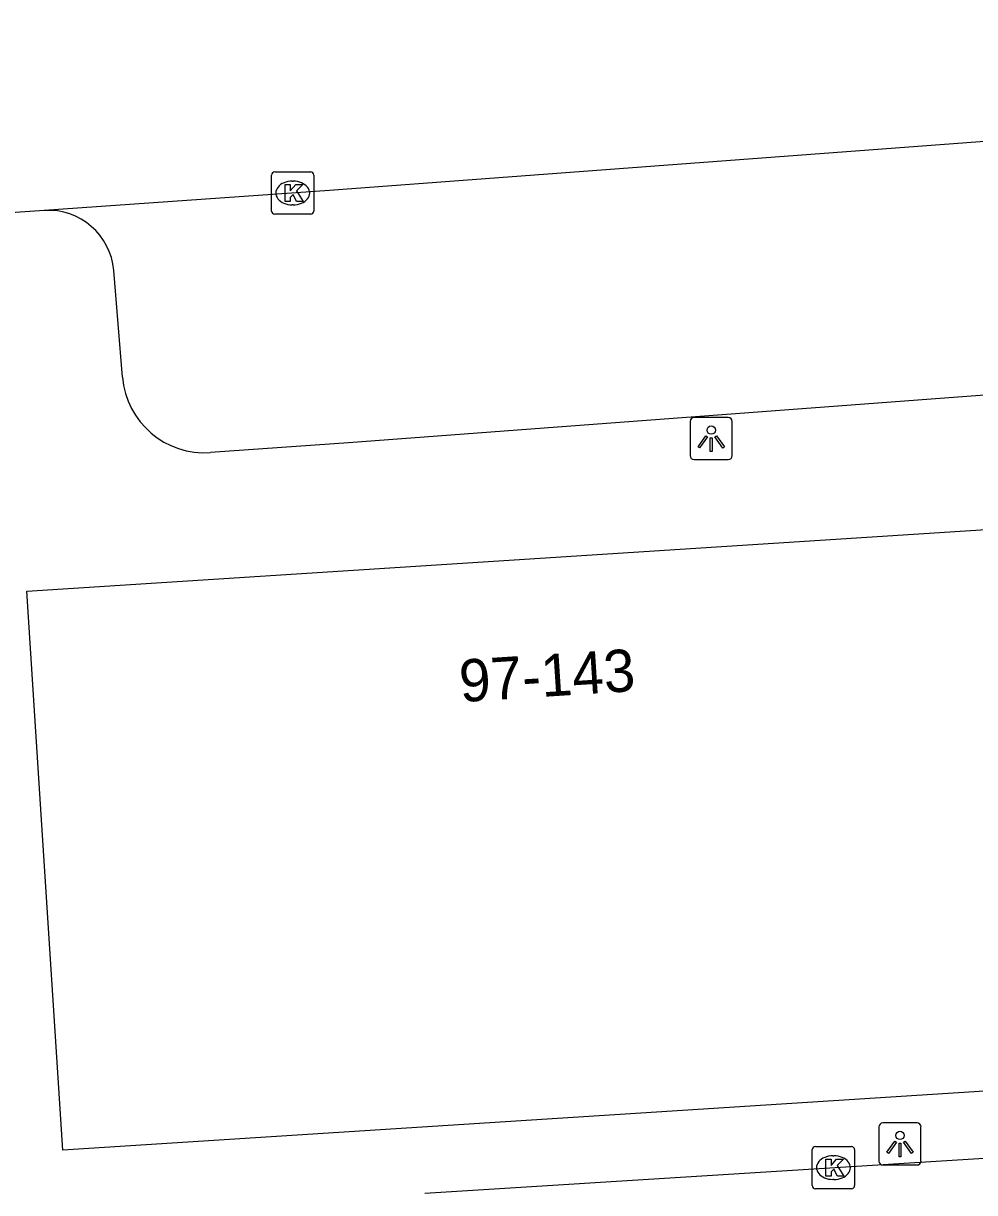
# Model space of a CAD drawing. Extents: x 159689 to 160786, y 387323 to 388339.
# Drawn here: x 160391.71 to 160414.22, y 387740.81 to 387768.48 of the extents above; entities that cross this region are included whole.
import ezdxf

# ---------------------------------------------------------------- set-up
doc = ezdxf.new("R2010")
doc.units = 0
for name, color, linetype in [('IMGEO_Kolk', 7, 'Continuous'), ('IMGEO_Lichtpunt', 7, 'Continuous'), ('IMGEO_Pand', 7, 'Continuous'), ('IMGEO_Pand_nummerreeks', 7, 'Continuous'), ('IMGEO_Rijbaan_lokaal_gesloten', 7, 'Continuous'), ('IMGEO_Rijbaan_lokaal_open', 7, 'Continuous'), ('IMGEO_Voetpad_open', 7, 'Continuous')]:
    doc.layers.add(name, color=color, linetype=linetype)

msp = doc.modelspace()

# ---------------------------------------------------------------- linework, layer by layer
at = {"layer": 'IMGEO_Kolk'}
for p, q in [((160397.58, 387764.039), (160397.58, 387764.891)), ((160397.655, 387764.965), (160398.507, 387764.965)), ((160398.581, 387764.891), (160398.581, 387764.039)), ((160398.068, 387764.745), (160398.093, 387764.745)), ((160398.091, 387764.185), (160398.066, 387764.185)), ((160398.507, 387763.965), (160397.655, 387763.965)), ((160410.375, 387740.971), (160410.375, 387741.823)), ((160410.45, 387741.897), (160411.302, 387741.897)), ((160410.863, 387741.677), (160410.888, 387741.677)), ((160411.376, 387741.823), (160411.376, 387740.971)), ((160410.886, 387741.117), (160410.861, 387741.117)), ((160411.302, 387740.897), (160410.45, 387740.897))]:
    msp.add_line(p, q, dxfattribs=at)
for points in [[(160397.58, 387764.039), (160397.58, 387764.891)], [(160397.655, 387764.965), (160398.507, 387764.965)], [(160398.581, 387764.891), (160398.581, 387764.039)], [(160397.901, 387764.665), (160398.024, 387764.665), (160398.024, 387764.514), (160398.154, 387764.665), (160398.318, 387764.665), (160398.172, 387764.514), (160398.325, 387764.265), (160398.173, 387764.265), (160398.088, 387764.429), (160398.024, 387764.362), (160398.024, 387764.265), (160397.901, 387764.265), (160397.901, 387764.665)], [(160398.507, 387763.965), (160397.655, 387763.965)], [(160410.375, 387740.971), (160410.375, 387741.823)], [(160410.45, 387741.897), (160411.302, 387741.897)], [(160411.376, 387741.823), (160411.376, 387740.971)], [(160410.696, 387741.597), (160410.819, 387741.597), (160410.819, 387741.446), (160410.949, 387741.597), (160411.113, 387741.597), (160410.967, 387741.446), (160411.12, 387741.197), (160410.968, 387741.197), (160410.883, 387741.361), (160410.819, 387741.294), (160410.819, 387741.197), (160410.696, 387741.197), (160410.696, 387741.597)], [(160411.302, 387740.897), (160410.45, 387740.897)]]:
    msp.add_lwpolyline(points, dxfattribs=at)
for centre, start, end in [((160397.657, 387764.889), 91.552, 178.448), ((160397.657, 387764.889), 91.552, 178.448), ((160398.505, 387764.889), 1.552, 88.448), ((160398.505, 387764.889), 1.552, 88.448), ((160397.657, 387764.041), 181.552, 268.448), ((160397.657, 387764.041), 181.552, 268.448), ((160398.505, 387764.041), 271.552, 358.448), ((160398.505, 387764.041), 271.552, 358.448), ((160410.452, 387741.821), 91.552, 178.448), ((160410.452, 387741.821), 91.552, 178.448), ((160411.3, 387741.821), 1.552, 88.448), ((160411.3, 387741.821), 1.552, 88.448), ((160410.452, 387740.973), 181.552, 268.448), ((160410.452, 387740.973), 181.552, 268.448), ((160411.3, 387740.973), 271.552, 358.448), ((160411.3, 387740.973), 271.552, 358.448)]:
    msp.add_arc(centre, 0.0765, start, end, dxfattribs=at)
for centre, major_axis, ratio, start_param, end_param in [((160398.067, 387764.465), (-0.387, 0.002), 0.722429, 4.712389, 7.853982), ((160398.092, 387764.465), (-0.39, 0.002), 0.717154, 1.570796, 4.712389), ((160410.862, 387741.397), (-0.387, 0.002), 0.722429, 4.712389, 7.853982), ((160410.887, 387741.397), (-0.39, 0.002), 0.717154, 1.570796, 4.712389)]:
    msp.add_ellipse(centre, major_axis=major_axis, ratio=ratio, start_param=start_param, end_param=end_param, dxfattribs=at)
at = {"layer": 'IMGEO_Lichtpunt'}
for p, q in [((160408.387, 387759.151), (160407.579, 387759.151)), ((160408.387, 387759.151), (160407.579, 387759.151)), ((160407.485, 387759.056), (160407.485, 387758.249)), ((160407.485, 387759.056), (160407.485, 387758.249)), ((160408.481, 387758.249), (160408.481, 387759.056)), ((160408.481, 387758.249), (160408.481, 387759.056)), ((160407.579, 387758.155), (160408.387, 387758.155)), ((160407.579, 387758.155), (160408.387, 387758.155)), ((160411.951, 387742.361), (160411.951, 387741.554)), ((160411.951, 387742.361), (160411.951, 387741.554)), ((160412.853, 387742.456), (160412.045, 387742.456)), ((160412.853, 387742.456), (160412.045, 387742.456)), ((160412.947, 387741.554), (160412.947, 387742.361)), ((160412.947, 387741.554), (160412.947, 387742.361)), ((160412.045, 387741.46), (160412.853, 387741.46)), ((160412.045, 387741.46), (160412.853, 387741.46))]:
    msp.add_line(p, q, dxfattribs=at)
for points in [[(160407.859, 387758.72), (160407.898, 387758.692), (160407.71, 387758.43), (160407.672, 387758.457), (160407.859, 387758.72)], [(160407.961, 387758.672), (160408.008, 387758.672), (160408.008, 387758.35), (160407.961, 387758.35), (160407.961, 387758.672)], [(160408.071, 387758.692), (160408.109, 387758.719), (160408.296, 387758.457), (160408.257, 387758.429), (160408.071, 387758.692)], [(160412.325, 387742.025), (160412.364, 387741.997), (160412.176, 387741.735), (160412.138, 387741.762), (160412.325, 387742.025)], [(160412.427, 387741.977), (160412.474, 387741.977), (160412.474, 387741.655), (160412.427, 387741.655), (160412.427, 387741.977)], [(160412.537, 387741.997), (160412.575, 387742.024), (160412.762, 387741.762), (160412.723, 387741.734), (160412.537, 387741.997)]]:
    msp.add_lwpolyline(points, dxfattribs=at)
for centre in [(160407.984, 387758.854), (160412.45, 387742.159)]:
    msp.add_circle(centre, 0.0994, dxfattribs=at)
for centre, start, end in [((160407.579, 387759.056), 90, 180), ((160407.579, 387759.056), 90, 180), ((160408.387, 387759.056), 0, 90), ((160408.387, 387759.056), 0, 90), ((160407.579, 387758.249), 180, 270), ((160407.579, 387758.249), 180, 270), ((160408.387, 387758.249), 270, 0), ((160408.387, 387758.249), 270, 360), ((160412.045, 387742.361), 90, 180), ((160412.045, 387742.361), 90, 180), ((160412.853, 387742.361), 0, 90), ((160412.853, 387742.361), 0, 90), ((160412.045, 387741.554), 180, 270), ((160412.045, 387741.554), 180, 270), ((160412.853, 387741.554), 270, 0), ((160412.853, 387741.554), 270, 360)]:
    msp.add_arc(centre, 0.0946, start, end, dxfattribs=at)
at = {"layer": 'IMGEO_Pand'}
msp.add_lwpolyline([(160419.38, 387743.525), (160392.642, 387741.808), (160392.116, 387750), (160391.792, 387755.042), (160418.291, 387756.743), (160418.226, 387757.745), (160418.468, 387757.761)], dxfattribs=at)
at = {"layer": 'IMGEO_Rijbaan_lokaal_gesloten'}
for points in [[(160461.879, 387768.48), (160444.454, 387767.638), (160414.874, 387765.715), (160398.953, 387764.528), (160392.202, 387764.051)], [(160392.202, 387764.051), (160391.185, 387763.979), (160386.304, 387763.634)]]:
    msp.add_lwpolyline(points, dxfattribs=at)
at = {"layer": 'IMGEO_Rijbaan_lokaal_open'}
msp.add_lwpolyline([(160401.205, 387740.791), (160474.828, 387745.401), (160475.198, 387739.486)], dxfattribs=at)
at = {"layer": 'IMGEO_Voetpad_open'}
for points in [[(160394.053, 387760.105), (160393.845, 387762.631)], [(160458.19, 387762.306), (160444.793, 387761.659), (160415.291, 387759.741), (160399.398, 387758.556), (160396.137, 387758.32)]]:
    msp.add_lwpolyline(points, dxfattribs=at)
for centre, radius, start, end in [((160392.298, 387762.501), 1.553, 4.7955, 93.5325), ((160395.997, 387760.265), 1.95, 184.7124, 274.1258)]:
    msp.add_arc(centre, radius, start, end, dxfattribs=at)

# ---------------------------------------------------------------- texts
at = {"layer": 'IMGEO_Pand_nummerreeks'}
msp.add_text('97-143', height=1, rotation=3.6728, dxfattribs=at).set_placement((160402.052, 387752.414))

doc.saveas('drawing.dxf')
